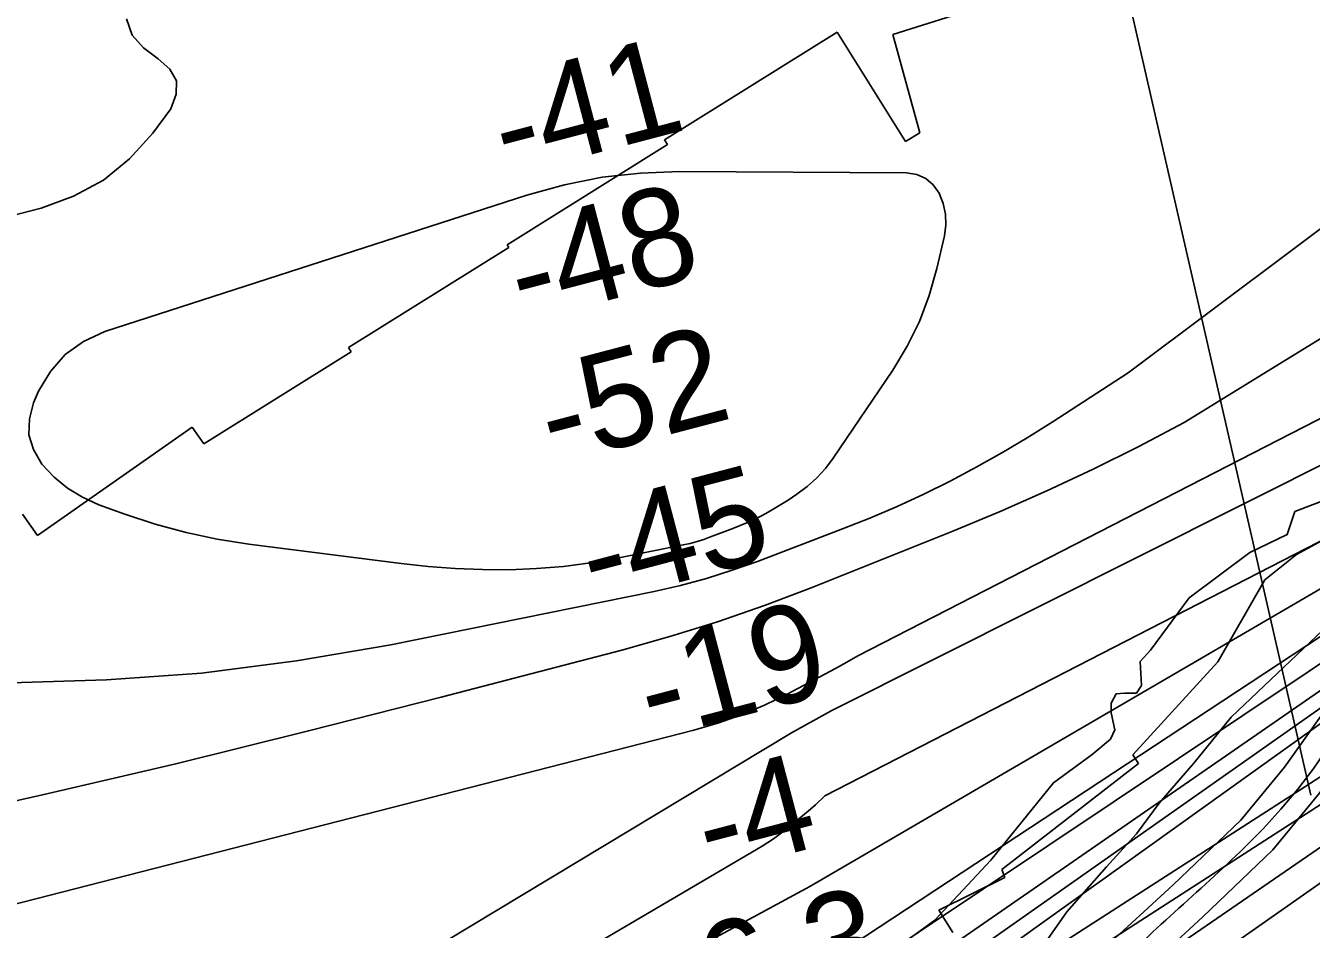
# Model space of a CAD drawing. Extents: x 3177185 to 3215018, y 812988 to 838321.
# Drawn here: x 3203458 to 3204342, y 826140 to 826761 of the extents above; entities that cross this region are included whole.
import ezdxf

# ---------------------------------------------------------------- set-up
doc = ezdxf.new("R2010")
doc.units = 0
for name, color, linetype in [('V-RIVR-EDGE', 7, 'Continuous'), ('V-RIVR-RANG', 7, 'Continuous'), ('V-ROAD-CNTR', 7, 'Continuous'), ('V-RRAP-RVMT', 7, 'Continuous'), ('V-SITE-VEGE', 7, 'Continuous'), ('V-TOPO-DPTH', 7, 'Continuous'), ('V-TOPO-MAJR', 7, 'Continuous'), ('V-TOPO-MINR', 7, 'Continuous'), ('V-TOPO-WATR', 7, 'Continuous')]:
    doc.layers.add(name, color=color, linetype=linetype)

msp = doc.modelspace()

# ---------------------------------------------------------------- linework, layer by layer
at = {"layer": 'V-RIVR-EDGE'}
msp.add_lwpolyline([(3204054.29, 826125.17), (3204083.03, 826145.96), (3204121.39, 826187.16), (3204164.55, 826240.52), (3204191.12, 826260.02), (3204203.75, 826270.42), (3204206.81, 826276.93), (3204204.23, 826288.67), (3204204.24, 826295.19), (3204207.74, 826301.7), (3204213.39, 826302.12), (3204221.65, 826302.1), (3204225.14, 826307.31), (3204224.31, 826323.83), (3204231.28, 826331.64), (3204257.89, 826367.65), (3204299.69, 826398.84), (3204325.37, 826411.39), (3204330.63, 826427.02), (3204352.82, 826435.66)], dxfattribs=at)
at = {"layer": 'V-RIVR-RANG'}
msp.add_line((3204341.53, 826231.94), (3204140.95, 827109.31), dxfattribs=at)
at = {"layer": 'V-ROAD-CNTR'}
for points in [[(3204932.55, 826463.7), (3204879.22, 826452.95), (3204807.47, 826438.27), (3204735.74, 826423.47), (3204696.8, 826415.31), (3204657.87, 826405.57), (3204605.27, 826389.49), (3204553.3, 826372.81), (3204504.85, 826357.36), (3204456.34, 826341.5), (3204433.71, 826333.53), (3204411.63, 826325.54), (3204390.21, 826318.91), (3204378.72, 826315.14), (3204366.33, 826309.92), (3204361.49, 826306.74), (3204356.58, 826300.86), (3204350.75, 826289.65), (3204323.4, 826251.3), (3204293.51, 826214.77), (3204246.82, 826170.28), (3204198.62, 826125.81)], [(3204938.39, 826434.28), (3204885.19, 826423.55), (3204813.51, 826408.89), (3204741.85, 826394.1), (3204703.52, 826386.07), (3204665.9, 826376.66), (3204614.24, 826360.86), (3204562.44, 826344.24), (3204514.07, 826328.81), (3204465.98, 826313.09), (3204443.79, 826305.28), (3204421.18, 826297.1), (3204399.33, 826290.33), (3204389.25, 826287.02), (3204380.5, 826283.33), (3204381.66, 826284.09), (3204381.69, 826284.13), (3204376.4, 826273.94), (3204347.24, 826233.07), (3204315.55, 826194.34), (3204267.34, 826148.39), (3204219.36, 826104.13)]]:
    msp.add_lwpolyline(points, dxfattribs=at)
msp.add_spline([(3208346.33, 826885.16), (3208115.92, 826852.91), (3207967.2, 826843.05), (3207845.12, 826830.71), (3207782.59, 826825.96), (3207729.15, 826803.04), (3207632.74, 826757.52), (3207576.82, 826732.57), (3207528.78, 826724.65), (3207465.82, 826728.3), (3207400.78, 826747.61), (3207285.14, 826774.24), (3207265.49, 826779.47), (3207234.16, 826783.24), (3207181.08, 826779.45), (3207100.43, 826767.97), (3206894.6, 826726.74), (3206803.82, 826712.09), (3206713.38, 826706.32), (3206422.13, 826687.7), (3206204.47, 826669.01), (3206163.53, 826662.1), (3206084.98, 826660.77), (3206033.07, 826662.23), (3205996, 826664.11), (3205951.21, 826658.68), (3205862.03, 826638.24), (3205753.41, 826610.47), (3205693.41, 826589.3), (3205596.74, 826559.25), (3205544.27, 826530.68), (3205492.93, 826508.83), (3205453.24, 826501.62), (3205394.63, 826492.48), (3205274.28, 826482.87), (3205179.86, 826479.13), (3205118.53, 826475.53), (3204988.81, 826459.41), (3204882.21, 826438.25), (3204738.79, 826408.78), (3204661.89, 826391.11), (3204557.87, 826358.52), (3204461.16, 826327.29), (3204416.41, 826311.32), (3204373.42, 826296.62), (3204363.58, 826281.8), (3204304.53, 826204.56), (3204208.99, 826114.97), (3204177.84, 826084.19), (3204147.84, 826061.29), (3204104.85, 826037.51), (3204030.25, 826008.34), (3203913.88, 825969.44), (3203861.88, 825949.2), (3203832.85, 825932.38), (3203796.87, 825899.63), (3203760.24, 825850.31), (3203678.17, 825721.85), (3203641.98, 825677.04), (3203591.59, 825626.37), (3203428.04, 825388.93), (3203355.58, 825313.94), (3203305.56, 825288.86), (3203268.85, 825278.81), (3203213.1, 825267.39), (3203162.42, 825259.45), (3203116.87, 825250.92), (3203049.7, 825231.64), (3202999.01, 825192.63), (3202832.75, 825055.41), (3202762.78, 824997.98), (3202671.39, 824938.05), (3202495.43, 824822.97), (3202258.52, 824637.83), (3202113.21, 824519.41), (3202089.04, 824490.21), (3202052.55, 824459.69), (3202001.9, 824428.31), (3201971.11, 824410.22), (3201927.52, 824384.2), (3201877.32, 824324.54), (3201830.51, 824267.07), (3201794.71, 824236.12), (3201692.13, 824156.95), (3201566.96, 824054.52), (3201483.79, 823975.05), (3201374.95, 823825.01), (3201313.76, 823770.44), (3201289.74, 823735.11), (3201250.3, 823687.81), (3201221.93, 823651.21), (3201184.91, 823588.03), (3201140.66, 823508.86), (3201081.78, 823436.05), (3201048.03, 823379.18), (3201034.54, 823326.01), (3201024.15, 823274.72)], degree=3, dxfattribs=at)
at = {"layer": 'V-RRAP-RVMT'}
for p, q in [((3204054.02, 826755.28), (3204183.59, 826796.5)), ((3203897.07, 826682.74), (3204015.9, 826756.78)), ((3204015.9, 826756.78), (3204062.71, 826681.56)), ((3204072.63, 826687.51), (3204054.02, 826755.28)), ((3203899.17, 826679.51), (3203897.07, 826682.74)), ((3204062.71, 826681.56), (3204072.63, 826687.51)), ((3203788.83, 826610.64), (3203899.17, 826679.51)), ((3203679.76, 826539.89), (3203790.03, 826608.69)), ((3203790.03, 826608.69), (3203788.83, 826610.64)), ((3203580.09, 826473.72), (3203681.57, 826537.05)), ((3203681.57, 826537.05), (3203679.76, 826539.89)), ((3203465.69, 826410.61), (3203572.13, 826485.1)), ((3203572.13, 826485.1), (3203580.09, 826473.72)), ((3203455.39, 826425.37), (3203465.69, 826410.61)), ((3204366.16, 826416.47), (3204331.68, 826397.43)), ((3204331.68, 826397.43), (3204310, 826380.07)), ((3204310, 826380.07), (3204277.56, 826323.65)), ((3204277.56, 826323.65), (3204219.18, 826259.75)), ((3204219.18, 826259.75), (3204222.97, 826253.68)), ((3204222.97, 826253.68), (3204129.07, 826180.91)), ((3204129.07, 826180.91), (3204131.1, 826175.25)), ((3204131.1, 826175.25), (3204085.72, 826152.93)), ((3204085.72, 826152.93), (3204095.47, 826137.4))]:
    msp.add_line(p, q, dxfattribs=at)
at = {"layer": 'V-SITE-VEGE'}
msp.add_lwpolyline([(3204350.17, 826345.64), (3204286.77, 826285.67), (3204261.2, 826254.01), (3204237.28, 826226.42), (3204221.59, 826205.3), (3204200.98, 826182.58), (3204173.77, 826151.74), (3204157.24, 826128.18)], dxfattribs=at)
at = {"layer": 'V-TOPO-DPTH'}
for points in [[(3203377.5, 826211.53), (3203469.27, 826232.23), (3203560.88, 826253.64), (3203652.22, 826276.13), (3203743.4, 826299.33), (3203867.74, 826331.74), (3203900.78, 826341.03), (3203933.55, 826351.13), (3203965.92, 826362.47), (3203998.01, 826374.63), (3204095.45, 826413.68), (3204127.9, 826427.21), (3204160.09, 826441.33), (3204191.86, 826456.34), (3204223.37, 826471.94), (3204254.45, 826488.39), (3204597.04, 826699.01), (3204605.9, 826701.78), (3204614.9, 826704.06), (3204623.99, 826706.01), (3205188.92, 826811.54)], [(3203377.5, 826211.53), (3203469.27, 826232.23), (3203560.88, 826253.64), (3203652.22, 826276.13), (3203743.4, 826299.33), (3203867.74, 826331.74), (3203900.78, 826341.03), (3203933.55, 826351.13), (3203965.92, 826362.47), (3203998.01, 826374.63), (3204095.45, 826413.68), (3204127.9, 826427.21), (3204160.09, 826441.33), (3204191.86, 826456.34), (3204223.37, 826471.94), (3204254.45, 826488.39), (3204597.04, 826699.01), (3204605.9, 826701.78), (3204614.9, 826704.06), (3204623.99, 826706.01), (3205188.92, 826811.54)], [(3204561.29, 826781.42), (3204215.96, 826522.56), (3204163.59, 826488.59), (3204146.43, 826477.83), (3204129.07, 826467.43), (3204111.39, 826457.57), (3204093.52, 826448.05), (3204075.35, 826439.12), (3204057, 826430.58), (3204038.38, 826422.65), (3204019.58, 826415.13), (3203961.11, 826392.83), (3203943.6, 826386.65), (3203925.92, 826381.05), (3203907.99, 826376.33), (3203889.89, 826372.19), (3203708.74, 826335.5), (3203643.83, 826324.36), (3203578.66, 826315.84), (3203513.1, 826311.23), (3203447.28, 826309.23)], [(3203447.28, 826309.23), (3203513.1, 826311.23), (3203578.66, 826315.84), (3203643.83, 826324.36), (3203708.74, 826335.5), (3203889.89, 826372.19), (3203907.99, 826376.33), (3203925.92, 826381.05), (3203943.6, 826386.65), (3203961.11, 826392.83), (3204019.58, 826415.13), (3204038.38, 826422.65), (3204057, 826430.58), (3204075.35, 826439.12), (3204093.52, 826448.05), (3204111.39, 826457.57), (3204129.07, 826467.43), (3204146.43, 826477.83), (3204163.59, 826488.59), (3204215.96, 826522.56), (3204561.29, 826781.42)], [(3203391.89, 826142.03), (3203917.15, 826276.61), (3203933.72, 826281.49), (3203949.99, 826287.14), (3203965.82, 826293.93), (3203981.35, 826301.48), (3204014.75, 826319.23), (3204022.43, 826323.46), (3204030.03, 826327.84), (3204380.78, 826507.79), (3204420.93, 826526.54), (3204461.27, 826544.87), (3204501.89, 826562.57), (3204542.7, 826579.84), (3204598.93, 826603.12), (3204611.87, 826608.12), (3204624.95, 826612.68), (3204638.24, 826616.59), (3204651.67, 826620.08), (3204960.22, 826692.15)], [(3204960.22, 826692.15), (3204651.67, 826620.08), (3204638.24, 826616.59), (3204624.95, 826612.68), (3204611.87, 826608.12), (3204598.93, 826603.12), (3204542.7, 826579.84), (3204501.89, 826562.57), (3204461.27, 826544.87), (3204420.93, 826526.54), (3204380.78, 826507.79), (3204030.03, 826327.84), (3204022.43, 826323.46), (3204014.75, 826319.23), (3203981.35, 826301.48), (3203965.82, 826293.93), (3203949.99, 826287.14), (3203933.72, 826281.49), (3203917.15, 826276.61), (3203391.89, 826142.03)], [(3205080.78, 826658.23), (3204704.57, 826572.5), (3204670.7, 826564.2), (3204637.04, 826555.19), (3204007.42, 826231.55), (3204005.76, 826230.01), (3204002.48, 826226.87), (3204000.82, 826225.33), (3203997.4, 826222.34), (3203986.65, 826213.31), (3203979.4, 826207.53), (3203971.97, 826202), (3203964.27, 826196.85), (3203779.08, 826088.24), (3203748.98, 826071.04), (3203718.83, 826053.94), (3203688.48, 826037.19), (3203657.95, 826020.8), (3203627.14, 826004.94), (3203596.14, 825989.44), (3203572.71, 825977.98), (3203529.78, 825957.17), (3203486.76, 825936.56), (3203443.6, 825916.25)], [(3203443.6, 825916.25), (3203486.76, 825936.56), (3203529.78, 825957.17), (3203572.71, 825977.98), (3203596.14, 825989.44), (3203627.14, 826004.94), (3203657.95, 826020.8), (3203688.48, 826037.19), (3203718.83, 826053.94), (3203748.98, 826071.04), (3203779.08, 826088.24), (3203964.27, 826196.85), (3203971.97, 826202), (3203979.4, 826207.53), (3203986.65, 826213.31), (3203997.4, 826222.34), (3204000.82, 826225.33), (3204002.48, 826226.87), (3204005.76, 826230.01), (3204007.42, 826231.55), (3204637.04, 826555.19), (3204670.7, 826564.2), (3204704.57, 826572.5), (3205080.78, 826658.23)], [(3205134.47, 826639.25), (3204687.53, 826545.24), (3204664.26, 826539.92), (3204641.14, 826534.06), (3204025.91, 826128.7), (3204023, 826127.18), (3204020.03, 826125.77), (3204004.69, 826119.04), (3203999.75, 826116.88), (3203994.81, 826114.72), (3203989.87, 826112.56), (3203984.93, 826110.41), (3203795.17, 826027.89), (3203722.22, 825995.49), (3203649.62, 825962.33), (3203577.54, 825928.05), (3203505.82, 825893.02), (3203375.7, 825828.2)], [(3203375.7, 825828.2), (3203505.82, 825893.02), (3203577.54, 825928.05), (3203649.62, 825962.33), (3203722.22, 825995.49), (3203795.17, 826027.89), (3203984.93, 826110.41), (3203989.87, 826112.56), (3203994.81, 826114.72), (3203999.75, 826116.88), (3204004.69, 826119.04), (3204020.03, 826125.77), (3204023, 826127.18), (3204025.91, 826128.7), (3204641.14, 826534.06), (3204664.26, 826539.92), (3204687.53, 826545.24), (3205134.47, 826639.25)], [(3204997.46, 826586.49), (3204909.09, 826569.71), (3204820.86, 826552.16), (3204671.92, 826521.5), (3204658.34, 826518.44), (3204048.8, 826097.01), (3204026.5, 826087.69), (3204004.21, 826078.37), (3203981.91, 826069.06), (3203959.61, 826059.76), (3203877.73, 826025.62), (3203833.59, 826006.65), (3203789.74, 825987.06), (3203746.33, 825966.54), (3203703.19, 825945.39), (3203683.2, 825935.31), (3203650.3, 825918.69), (3203617.43, 825902.01), (3203584.6, 825885.26), (3203551.79, 825868.46), (3203518.92, 825851.78), (3203485.95, 825835.33), (3203452.81, 825819.2)]]:
    msp.add_lwpolyline(points, dxfattribs=at)
at = {"layer": 'V-TOPO-MAJR'}
for points in [[(3203115.71, 826545.05), (3203468.25, 826635.77), (3203490.55, 826644.05), (3203511.08, 826654.97), (3203528.97, 826669.84), (3203545.08, 826687.34), (3203557.54, 826704.07), (3203561.1, 826714.15), (3203561.38, 826723.4), (3203556.73, 826731.4), (3203548.8, 826738.57), (3203538.57, 826746), (3203530.84, 826754.9), (3203526.87, 826766)], [(3203484.79, 826535.22), (3203474.73, 826523.49), (3203466.43, 826509.8), (3203462.95, 826501.87), (3203460.22, 826490.76), (3203459.86, 826479.97), (3203463.07, 826469.66), (3203468.65, 826459.67), (3203477.12, 826450.84), (3203486.35, 826443.08), (3203496.72, 826436.91), (3203507.84, 826431.81), (3203525.86, 826425.28), (3203546.77, 826418.48), (3203567.91, 826412.62), (3203589.39, 826408.18), (3203611.1, 826404.68), (3203715.98, 826391.32), (3203734.55, 826389.35), (3203753.14, 826387.9), (3203771.78, 826387.22), (3203790.44, 826387.06), (3203809.08, 826387.81), (3203827.64, 826389.26), (3203846.09, 826391.75), (3203864.46, 826394.94), (3203909.87, 826404.13), (3203914.65, 826405.22), (3203919.39, 826406.47), (3203924.06, 826407.95), (3203928.68, 826409.59), (3203944.12, 826415.47), (3203949.09, 826417.46), (3203954.01, 826419.56), (3203958.86, 826421.81), (3203963.66, 826424.17), (3203968.38, 826426.7), (3203973.03, 826429.32), (3203977.6, 826432.11), (3203982.1, 826435.01), (3203988.1, 826439.02), (3203995.18, 826444.38), (3204001.79, 826450.22), (3204007.67, 826456.78), (3204013.07, 826463.83), (3204054.1, 826524.39), (3204063.97, 826540.87), (3204072.53, 826557.92), (3204079.13, 826575.82), (3204084.43, 826594.28), (3204089.55, 826616.86), (3204090.45, 826624.38), (3204090.33, 826631.77), (3204088.7, 826638.97), (3204086.06, 826646.06), (3204081.81, 826651.81), (3204076.76, 826656.28), (3204070.53, 826658.84), (3204063.49, 826660.12), (3203907.28, 826660.98), (3203880.6, 826659.85), (3203854.19, 826657.05), (3203828.16, 826651.74), (3203802.39, 826644.75), (3203511.94, 826550.9), (3203497.48, 826544.04), (3203484.79, 826535.22)], [(3203368.14, 825719.55), (3203567.88, 825809.59), (3203638.74, 825842.29), (3203709.19, 825875.83), (3203779.03, 825910.62), (3203848.47, 825946.24), (3203980.41, 826015.41), (3203983.58, 826017.07), (3203986.75, 826018.72), (3203989.92, 826020.36), (3203993.1, 826021.99), (3203996.3, 826023.57), (3203999.53, 826025.09), (3204002.81, 826026.51), (3204006.12, 826027.86), (3204012.89, 826030.5), (3204016.24, 826031.81), (3204019.59, 826033.12), (3204659.09, 826444.83), (3204687.31, 826452.94), (3204716, 826459.62), (3205148.73, 826542.69)]]:
    msp.add_lwpolyline(points, dxfattribs=at)
at = {"layer": 'V-TOPO-MINR'}
for points in [[(3203377.5, 826211.53), (3203469.27, 826232.23), (3203560.88, 826253.64), (3203652.22, 826276.13), (3203743.4, 826299.33), (3203867.74, 826331.74), (3203900.78, 826341.03), (3203933.55, 826351.13), (3203965.92, 826362.47), (3203998.01, 826374.63), (3204095.45, 826413.68), (3204127.9, 826427.21), (3204160.09, 826441.33), (3204191.86, 826456.34), (3204223.37, 826471.94), (3204254.45, 826488.39), (3204597.04, 826699.01), (3204605.9, 826701.78), (3204614.9, 826704.06), (3204623.99, 826706.01), (3205188.92, 826811.54)], [(3203447.28, 826309.23), (3203513.1, 826311.23), (3203578.66, 826315.84), (3203643.83, 826324.36), (3203708.74, 826335.5), (3203889.89, 826372.19), (3203907.99, 826376.33), (3203925.92, 826381.05), (3203943.6, 826386.65), (3203961.11, 826392.83), (3204019.58, 826415.13), (3204038.38, 826422.65), (3204057, 826430.58), (3204075.35, 826439.12), (3204093.52, 826448.05), (3204111.39, 826457.57), (3204129.07, 826467.43), (3204146.43, 826477.83), (3204163.59, 826488.59), (3204215.96, 826522.56), (3204561.29, 826781.42)], [(3203445.83, 825943.93), (3203467.23, 825955.61), (3203488.32, 825967.79), (3203508.95, 825980.74), (3203529.28, 825994.21), (3203568.7, 826021.39), (3203597.44, 826041.66), (3203984.36, 826274.75), (3204011.6, 826290.09), (3204576.62, 826573.33), (3204589.68, 826578.59), (3204602.79, 826583.72), (3204622.24, 826591.17), (3204625.69, 826592.41), (3204629.16, 826593.56), (3204632.67, 826594.56), (3204636.22, 826595.47), (3204703.06, 826611.27), (3204740.1, 826619.74), (3204777.21, 826627.87), (3204814.44, 826635.47), (3204851.74, 826642.72), (3205540.03, 826771.43)], [(3202625.57, 825320.74), (3203282.61, 825811.76), (3203290.41, 825815.71), (3203298.23, 825819.63), (3203306.08, 825823.48), (3203313.95, 825827.29), (3203434.8, 825885.24), (3203503.21, 825917.79), (3203571.74, 825950.08), (3203640.47, 825981.95), (3203709.32, 826013.56), (3203997.03, 826169.13), (3204639.29, 826543.57), (3204667.22, 826550.7), (3204695.32, 826557.19), (3205370.6, 826700.91)], [(3203391.89, 826142.03), (3203917.15, 826276.61), (3203933.72, 826281.49), (3203949.99, 826287.14), (3203965.82, 826293.93), (3203981.35, 826301.48), (3204014.75, 826319.23), (3204022.43, 826323.46), (3204030.03, 826327.84), (3204380.78, 826507.79), (3204420.93, 826526.54), (3204461.27, 826544.87), (3204501.89, 826562.57), (3204542.7, 826579.84), (3204598.93, 826603.12), (3204611.87, 826608.12), (3204624.95, 826612.68), (3204638.24, 826616.59), (3204651.67, 826620.08), (3204960.22, 826692.15)], [(3203443.6, 825916.25), (3203486.76, 825936.56), (3203529.78, 825957.17), (3203572.71, 825977.98), (3203596.14, 825989.44), (3203627.14, 826004.94), (3203657.95, 826020.8), (3203688.48, 826037.19), (3203718.83, 826053.94), (3203748.98, 826071.04), (3203779.08, 826088.24), (3203964.27, 826196.85), (3203971.97, 826202), (3203979.4, 826207.53), (3203986.65, 826213.31), (3203997.4, 826222.34), (3204000.82, 826225.33), (3204002.48, 826226.87), (3204005.76, 826230.01), (3204007.42, 826231.55), (3204637.04, 826555.19), (3204670.7, 826564.2), (3204704.57, 826572.5), (3205080.78, 826658.23)], [(3203451.39, 825842.04), (3203471.2, 825852.12), (3203491.03, 825862.18), (3203510.88, 825872.19), (3203530.75, 825882.17), (3203604.93, 825919.34), (3203662.15, 825947.34), (3203719.7, 825974.63), (3203777.75, 826000.85), (3203836.13, 826026.35), (3203971.95, 826084.2), (3203985.8, 826090.1), (3203999.65, 826096.01), (3204013.49, 826101.93), (3204027.33, 826107.86), (3204652.25, 826525.73), (3204914.71, 826582.23), (3205024.47, 826604.34)], [(3203452.81, 825819.2), (3203485.95, 825835.33), (3203518.92, 825851.78), (3203551.79, 825868.46), (3203584.6, 825885.26), (3203617.43, 825902.01), (3203650.3, 825918.69), (3203683.2, 825935.31), (3203703.19, 825945.39), (3203746.33, 825966.54), (3203789.74, 825987.06), (3203833.59, 826006.65), (3203877.73, 826025.62), (3203959.61, 826059.76), (3203981.91, 826069.06), (3204004.21, 826078.37), (3204026.5, 826087.69), (3204048.8, 826097.01), (3204658.34, 826518.44), (3204671.92, 826521.5), (3204820.86, 826552.16), (3204909.09, 826569.71), (3204997.46, 826586.49)], [(3203353.22, 825751.6), (3203467.99, 825804.79), (3203514.17, 825826.55), (3203560.16, 825848.71), (3203605.86, 825871.47), (3203651.36, 825894.61), (3203683.77, 825911.37), (3203712.94, 825926.4), (3203742.13, 825941.39), (3203771.37, 825956.3), (3203800.62, 825971.17), (3203830.06, 825985.64), (3203859.73, 825999.62), (3203889.72, 826012.87), (3203919.94, 826025.64), (3203947.91, 826037.06), (3203978.2, 826049.42), (3204008.49, 826061.79), (3204038.79, 826074.16), (3204655.37, 826507.74)], [(3202603.34, 825103.74), (3203359.1, 825627.58), (3203365.71, 825632.5), (3203372.51, 825637.19), (3203487.6, 825712.11), (3203511.07, 825727.26), (3203802.23, 825888.61), (3203845.94, 825909.36), (3203889.85, 825929.67), (3204662.26, 826427.95), (3204681.7, 826433.6), (3204701.46, 826438.27), (3204890.83, 826475.4), (3205005.59, 826497.52)], [(3203343.13, 825728.03), (3203517.01, 825807.03), (3203575.82, 825834.32), (3203634.32, 825862.22), (3203692.37, 825891.06), (3203750.12, 825920.52), (3203833.23, 825963.75), (3203849.21, 825972.04), (3203865.21, 825980.29), (3203881.22, 825988.51), (3203897.25, 825996.7), (3203913.39, 826004.65), (3203929.66, 826012.3), (3203946.14, 826019.5), (3203962.75, 826026.4), (3203995.29, 826039.4), (3204003.89, 826042.84), (3204012.5, 826046.27), (3204021.11, 826049.71), (3204029.73, 826053.14), (3204648.52, 826496.11)], [(3203724.69, 825761.73), (3203741.86, 825779.21), (3204655.03, 826407.12), (3204665.44, 826411.04), (3204676.11, 826414.18), (3204686.95, 826416.78), (3204797.36, 826438.92), (3204863.58, 826451.98), (3204929.86, 826464.75)], [(3203996.23, 825924.65), (3204659.22, 826389.85)]]:
    msp.add_lwpolyline(points, dxfattribs=at)
at = {"layer": 'V-TOPO-WATR'}
msp.add_lwpolyline([(3203375.7, 825828.2), (3203505.82, 825893.02), (3203577.54, 825928.05), (3203649.62, 825962.33), (3203722.22, 825995.49), (3203795.17, 826027.89), (3203984.93, 826110.41), (3203989.87, 826112.56), (3203994.81, 826114.72), (3203999.75, 826116.88), (3204004.69, 826119.04), (3204020.03, 826125.77), (3204023, 826127.18), (3204025.91, 826128.7), (3204641.14, 826534.06), (3204664.26, 826539.92), (3204687.53, 826545.24), (3205134.47, 826639.25)], dxfattribs=at)

# ---------------------------------------------------------------- texts
at = {"layer": 'V-RIVR-RANG'}
for s, p in [('-41', (3203788.24, 826657.27)), ('-48', (3203799.24, 826556.76)), ('-52', (3203820.18, 826458.87)), ('-45', (3203848.27, 826362.86)), ('-19', (3203888.35, 826270)), ('-4', (3203928.17, 826177.08)), ('6.3', (3203931, 826074.42))]:
    msp.add_text(s, height=67, rotation=14.74753, dxfattribs=at).set_placement(p)

doc.saveas('drawing.dxf')
